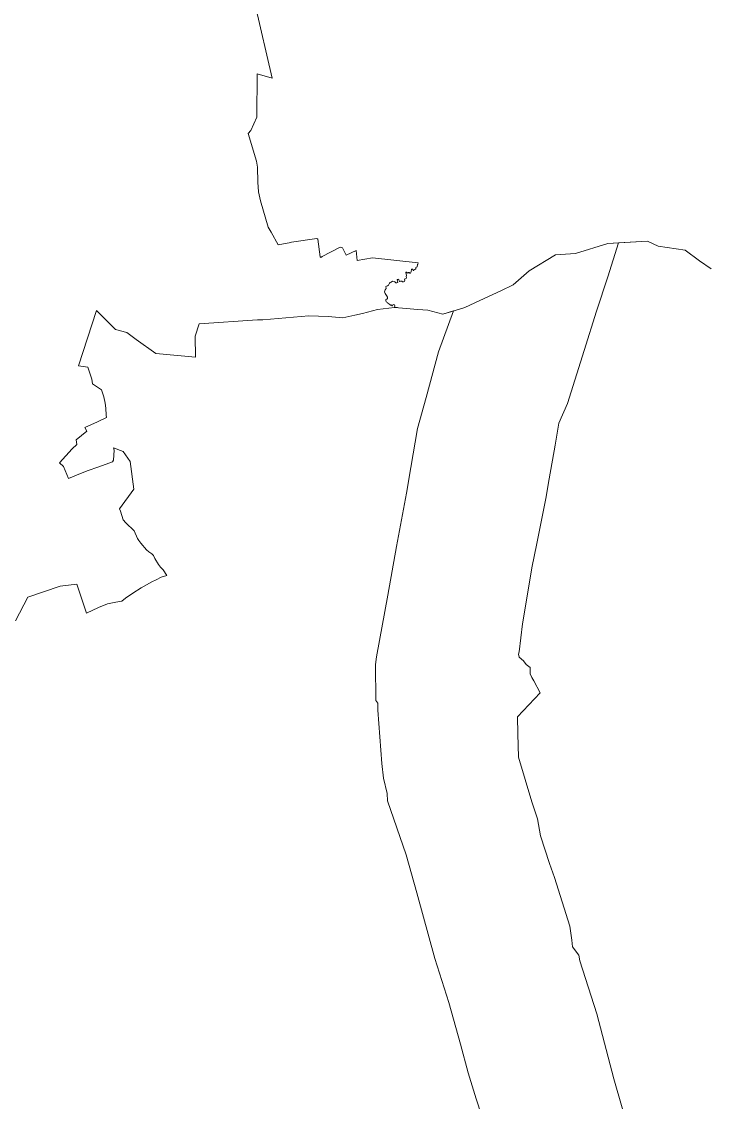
# Model space of a CAD drawing. Extents: x 369010 to 739155, y 6377141 to 6616555.
# Drawn here: x 519229 to 529308, y 6538858 to 6554662 of the extents above; entities that cross this region are included whole.
import ezdxf

# ---------------------------------------------------------------- set-up
doc = ezdxf.new("R2010")
doc.units = 0
doc.header["$LTSCALE"] = 40
doc.layers.add('1', color=7, linetype='Continuous', lineweight=13)

msp = doc.modelspace()

# ---------------------------------------------------------------- linework, layer by layer
at = {"layer": '1'}
for points in [[(522647.4, 6554909.49), (522896.98, 6553836.2), (522675.87, 6553897.93), (522669.08, 6553261.9), (522583.68, 6553068.76), (522543.13, 6553025.4), (522665.61, 6552618.09)], [(525000.04, 6551062.68), (524999.05, 6551063.35), (525018.91, 6551074.1), (525020.07, 6551104.39), (525025.2, 6551111.18), (525031.49, 6551131.04), (524362.02, 6551202.37), (524139.42, 6551166.45), (524125.68, 6551313.42), (523977.06, 6551241.1), (523926.91, 6551348.67), (523894.97, 6551359.6), (523880.74, 6551357.28), (523626.69, 6551225.71), (523608.98, 6551208.49), (523596.4, 6551218.26), (523562.31, 6551475.29), (523548.57, 6551486.54), (523179.5, 6551435.9), (523170.39, 6551430.27), (522981.72, 6551392.53), (522879.77, 6551577.73), (522834.75, 6551653.04), (522725.52, 6552038.66), (522696.39, 6552169.08), (522687.29, 6552313.89), (522682.65, 6552530.87), (522665.61, 6552618.09), (522543.13, 6553025.4), (522583.68, 6553068.76), (522669.08, 6553261.9), (522675.87, 6553897.93), (522896.98, 6553836.2), (522647.4, 6554909.49)], [(522665.61, 6552618.09), (522682.65, 6552530.87), (522687.29, 6552313.89), (522696.39, 6552169.08), (522725.52, 6552038.66), (522834.75, 6551653.04), (522879.77, 6551577.73), (522981.72, 6551392.53), (523170.39, 6551430.27), (523179.5, 6551435.9), (523548.57, 6551486.54), (523562.31, 6551475.29), (523596.4, 6551218.26), (523608.98, 6551208.49), (523626.69, 6551225.71), (523880.74, 6551357.28), (523894.97, 6551359.6), (523926.91, 6551348.67), (523977.06, 6551241.1), (524125.68, 6551313.42), (524139.42, 6551166.45), (524362.02, 6551202.37), (525031.49, 6551131.04), (525025.2, 6551111.18), (525020.07, 6551104.39), (525018.91, 6551074.1), (524999.05, 6551063.35), (525000.04, 6551062.68), (524996.07, 6551042.82), (524992.76, 6551039.35), (524974.55, 6551031.4), (524967.6, 6551017.67), (524959.66, 6551017.67), (524954.03, 6551026.77), (524951.71, 6551040.51), (524936.32, 6551040.01), (524927.72, 6550997.14), (524917.45, 6550979.6), (524909.01, 6550979.6), (524901.07, 6550991.52), (524890.81, 6550990.36), (524879.88, 6550981.26), (524871.44, 6550985.72), (524861.68, 6550995.49), (524854.89, 6550993.83), (524851.42, 6550987.55), (524862.84, 6550945.34), (524856.05, 6550928.79), (524861.18, 6550912.24), (524856.05, 6550901.48), (524848.6, 6550897.01), (524834.87, 6550895.19), (524833.71, 6550884.44), (524837.85, 6550867.89), (524832.72, 6550859.28), (524817.82, 6550854.15), (524803.59, 6550855.31), (524791.01, 6550865.07), (524782.57, 6550862.09), (524772.8, 6550863.25), (524765.36, 6550858.12), (524758.07, 6550859.94), (524754.6, 6550867.89), (524748.31, 6550887.75), (524740.36, 6550891.22), (524729.61, 6550888.9), (524723.81, 6550880.96), (524735.73, 6550850.18), (524733.58, 6550842.23), (524721.5, 6550837.1), (524703.29, 6550837.1), (524690.88, 6550851.34), (524681.61, 6550857.62), (524656.12, 6550861.1), (524634.94, 6550847.36), (524621.37, 6550843.39), (524609.95, 6550835.45), (524599.02, 6550804), (524585.45, 6550794.9), (524567.25, 6550791.59), (524560.3, 6550782.49), (524565.43, 6550756.83), (524549.54, 6550733.99), (524540.44, 6550705.53), (524546.73, 6550682.69), (524568.24, 6550654.22), (524582.64, 6550626.25), (524581.48, 6550606.89), (524571.72, 6550598.45), (524559.14, 6550592.16), (524556.32, 6550580.74), (524564.93, 6550561.37), (524583.63, 6550549.46), (524587.77, 6550540.35), (524617.89, 6550521.98), (524623.52, 6550511.72), (524630.97, 6550512.38), (524636.1, 6550514.7), (524641.23, 6550511.72), (524645.86, 6550501.46)], [(527962.89, 6551423.15), (527809.14, 6551414.21), (527333.48, 6551269.56), (527039.55, 6551246.23), (526653.92, 6551012.04), (526423.71, 6550806.98), (526243.64, 6550720.26), (525933.32, 6550580.24), (525712.2, 6550479.28), (525571.53, 6550434.27), (525551.17, 6550428.14), (525330.39, 6549828.19), (525147.17, 6549158.39), (525020.23, 6548705.24), (524922.42, 6548133.76), (524862.01, 6547761.04), (524712.56, 6546979.04), (524587.77, 6546268.03), (524421.77, 6545365.21), (524407.21, 6545250.02), (524413.49, 6544727.36), (524442.62, 6544685.65), (524440.47, 6544585.68), (524498.73, 6543803.68), (524523.72, 6543588.19), (524577.84, 6543363.27), (524584.13, 6543257.02), (524856.71, 6542466.24), (525014.44, 6541909.32), (525274.78, 6540949.4), (525480.17, 6540305.75), (525650.31, 6539696.86), (525761.03, 6539276.65), (525880.52, 6538896.49), (525957.15, 6538657.99)], [(524645.86, 6550501.46), (524656.62, 6550503.78), (524662.25, 6550514.7), (524673.67, 6550520.82), (524684.59, 6550518.01), (524690.22, 6550500.96), (524684.59, 6550475.31), (524727.79, 6550479.28), (524746.16, 6550472.5), (525025.86, 6550449.66), (525173.32, 6550436.09), (525390.3, 6550378.99), (525571.53, 6550434.27), (525712.2, 6550479.28), (525933.32, 6550580.24), (526243.64, 6550720.26), (526423.71, 6550806.98), (526653.92, 6551012.04), (527039.55, 6551246.23), (527333.48, 6551269.56), (527809.14, 6551414.21), (528389.73, 6551447.98), (528545.47, 6551374.33), (528940.86, 6551318.88), (529149.72, 6551161.82), (529318.04, 6551042.66)], [(527962.89, 6551423.15), (527805.5, 6550924.49), (527639.5, 6550423.34), (527459.76, 6549847.55), (527217.46, 6549073.99), (527089.53, 6548786.34), (527037.73, 6548464.93), (526950.67, 6547970.74), (526898.87, 6547681.93), (526760.84, 6546999.4), (526700.93, 6546692.39), (526556.77, 6545849.14), (526510.43, 6545438.69), (526498.18, 6545405.43), (526508.28, 6545357.93), (526572.99, 6545305.3), (526611.22, 6545253.49), (526668.32, 6545207.32), (526670.97, 6545114.64), (526692.82, 6545060.18), (526725.42, 6545013.84), (526815.12, 6544835.93), (526483.12, 6544486.88), (526491.4, 6544238.95), (526499.51, 6543898.51), (526692.82, 6543240.8), (526779.04, 6542994.03), (526820.75, 6542745.12), (526954.15, 6542338.14), (527027.63, 6542136.56), (527250.9, 6541423.73), (527280.85, 6541219.5), (527291.61, 6541122.02), (527381.48, 6540999.38), (527395.05, 6540917.79), (527644.13, 6540138.76), (527896.53, 6539190.59), (528129.06, 6538371.67)], [(528129.06, 6538371.67), (527896.53, 6539190.59), (527644.13, 6540138.76), (527395.05, 6540917.79), (527381.48, 6540999.38), (527291.61, 6541122.02), (527280.85, 6541219.5), (527250.9, 6541423.73), (527027.63, 6542136.56), (526954.15, 6542338.14), (526820.75, 6542745.12), (526779.04, 6542994.03), (526692.82, 6543240.8), (526499.51, 6543898.51), (526491.4, 6544238.95), (526483.12, 6544486.88), (526815.12, 6544835.93), (526725.42, 6545013.84), (526692.82, 6545060.18), (526670.97, 6545114.64), (526668.32, 6545207.32), (526611.22, 6545253.49), (526572.99, 6545305.3), (526508.28, 6545357.93), (526498.18, 6545405.43), (526510.43, 6545438.69), (526556.77, 6545849.14), (526700.93, 6546692.39), (526760.84, 6546999.4), (526898.87, 6547681.93), (526950.67, 6547970.74), (527037.73, 6548464.93), (527089.53, 6548786.34), (527217.46, 6549073.99), (527459.76, 6549847.55), (527639.5, 6550423.34), (527805.5, 6550924.49), (527962.89, 6551423.15)], [(529318.04, 6551042.66), (529149.72, 6551161.82), (528940.86, 6551318.88), (528545.47, 6551374.33), (528389.73, 6551447.98), (527962.89, 6551423.15)], [(520266.63, 6549359.65), (520259.01, 6549428.17), (520200.09, 6549605.92), (520060.57, 6549624.79), (520323.23, 6550435.59), (520375.2, 6550382.63), (520601.61, 6550157.05), (520769.26, 6550110.04), (520904.31, 6550010.08), (521192.12, 6549805.35), (521773.54, 6549752.89), (521766.75, 6550058.9), (521828.32, 6550237.15), (522679.84, 6550299.21), (522760.77, 6550298.22), (523431.89, 6550356.81), (523712.75, 6550344.23), (523928.57, 6550324.87), (524104.66, 6550364.26), (524215.06, 6550389.25), (524438.49, 6550448), (524684.59, 6550475.31), (524690.22, 6550500.96), (524684.59, 6550518.01), (524673.67, 6550520.82), (524662.25, 6550514.7), (524656.62, 6550503.78), (524645.86, 6550501.46), (524641.23, 6550511.72), (524636.1, 6550514.7), (524630.97, 6550512.38), (524623.52, 6550511.72), (524617.89, 6550521.98), (524587.77, 6550540.35), (524583.63, 6550549.46), (524564.93, 6550561.37), (524556.32, 6550580.74), (524559.14, 6550592.16), (524571.72, 6550598.45), (524581.48, 6550606.89), (524582.64, 6550626.25), (524568.24, 6550654.22), (524546.73, 6550682.69), (524540.44, 6550705.53), (524549.54, 6550733.99), (524565.43, 6550756.83), (524560.3, 6550782.49), (524567.25, 6550791.59), (524585.45, 6550794.9), (524599.02, 6550804), (524609.95, 6550835.45), (524621.37, 6550843.39), (524634.94, 6550847.36), (524656.12, 6550861.1), (524681.61, 6550857.62), (524690.88, 6550851.34), (524703.29, 6550837.1), (524721.5, 6550837.1), (524733.58, 6550842.23), (524735.73, 6550850.18), (524723.81, 6550880.96), (524729.61, 6550888.9), (524740.36, 6550891.22), (524748.31, 6550887.75), (524754.6, 6550867.89), (524758.07, 6550859.94), (524765.36, 6550858.12), (524772.8, 6550863.25), (524782.57, 6550862.09), (524791.01, 6550865.07), (524803.59, 6550855.31), (524817.82, 6550854.15), (524832.72, 6550859.28), (524837.85, 6550867.89), (524833.71, 6550884.44), (524834.87, 6550895.19), (524848.6, 6550897.01), (524856.05, 6550901.48), (524861.18, 6550912.24), (524856.05, 6550928.79), (524862.84, 6550945.34), (524851.42, 6550987.55), (524854.89, 6550993.83), (524861.68, 6550995.49), (524871.44, 6550985.72), (524879.88, 6550981.26), (524890.81, 6550990.36), (524901.07, 6550991.52), (524909.01, 6550979.6), (524917.45, 6550979.6), (524927.72, 6550997.14), (524936.32, 6551040.01), (524951.71, 6551040.51), (524954.03, 6551026.77), (524959.66, 6551017.67), (524967.6, 6551017.67), (524974.55, 6551031.4), (524992.76, 6551039.35), (524996.07, 6551042.82), (525000.04, 6551062.68)], [(524684.59, 6550475.31), (524438.49, 6550448), (524215.06, 6550389.25), (524104.66, 6550364.26), (523928.57, 6550324.87), (523712.75, 6550344.23), (523431.89, 6550356.81), (522760.77, 6550298.22), (522679.84, 6550299.21), (521828.32, 6550237.15), (521766.75, 6550058.9), (521773.54, 6549752.89), (521192.12, 6549805.35), (520904.31, 6550010.08), (520769.26, 6550110.04), (520601.61, 6550157.05), (520375.2, 6550382.63), (520323.23, 6550435.59), (520060.57, 6549624.79), (520200.09, 6549605.92), (520259.01, 6549428.17), (520266.63, 6549359.65), (520398.37, 6549270.94), (520432.13, 6549170.48), (520454.14, 6549074.98), (520460.93, 6549004.81), (520464.24, 6548900.04), (520470.2, 6548867.11), (520337.46, 6548804.55), (520155.9, 6548721.8), (520182.05, 6548666.02), (520027.47, 6548538.42), (520039.39, 6548471.72), (519969.22, 6548406.68), (519785.01, 6548202.11), (519839.96, 6548148.16), (519916.75, 6547973.22), (520031.78, 6548022.21), (520189.67, 6548087.25), (520356.99, 6548147.33), (520558.08, 6548219.16), (520572.31, 6548243.65), (520581.58, 6548387.15), (520572.31, 6548423.56), (520717.62, 6548370.26), (520819.08, 6548223.3), (520873.03, 6547817.81), (520659.37, 6547529.67), (520678.73, 6547495.08), (520716.8, 6547369.13), (520755.69, 6547324.28), (520877.34, 6547211.07), (520925.5, 6547097.87), (520944.03, 6547064.93), (520974.49, 6547026.04), (521058.89, 6546930.71), (521090.17, 6546901.91), (521135.85, 6546869.81), (521157.87, 6546845.31), (521178.06, 6546801.45), (521233.83, 6546713.57), (521262.63, 6546676.33), (521301.36, 6546635.78), (521352.99, 6546553.86), (521270.24, 6546529.36), (521196.59, 6546492.13), (521135.03, 6546462.67), (520979.62, 6546376.44), (520856.98, 6546298.65), (520751.39, 6546221.86), (520695.78, 6546177.01), (520607.07, 6546166.08), (520487.91, 6546142.42), (520352.69, 6546084.99), (520178.74, 6546005.54), (520035.91, 6546427.08), (519793.45, 6546397.46), (519318.79, 6546237.91), (519138.72, 6545889.69)], [(525957.15, 6538657.99), (525880.52, 6538896.49), (525761.03, 6539276.65), (525650.31, 6539696.86), (525480.17, 6540305.75), (525274.78, 6540949.4), (525014.44, 6541909.32), (524856.71, 6542466.24), (524584.13, 6543257.02), (524577.84, 6543363.27), (524523.72, 6543588.19), (524498.73, 6543803.68), (524440.47, 6544585.68), (524442.62, 6544685.65), (524413.49, 6544727.36), (524407.21, 6545250.02), (524421.77, 6545365.21), (524587.77, 6546268.03), (524712.56, 6546979.04), (524862.01, 6547761.04), (524922.42, 6548133.76), (525020.23, 6548705.24), (525147.17, 6549158.39), (525330.39, 6549828.19), (525551.17, 6550428.14), (525390.3, 6550378.99), (525173.32, 6550436.09), (525025.86, 6550449.66), (524746.16, 6550472.5), (524727.79, 6550479.28), (524684.59, 6550475.31)], [(519138.72, 6545889.69), (519318.79, 6546237.91), (519793.45, 6546397.46), (520035.91, 6546427.08), (520178.74, 6546005.54), (520352.69, 6546084.99), (520487.91, 6546142.42), (520607.07, 6546166.08), (520695.78, 6546177.01), (520751.39, 6546221.86), (520856.98, 6546298.65), (520979.62, 6546376.44), (521135.03, 6546462.67), (521196.59, 6546492.13), (521270.24, 6546529.36), (521352.99, 6546553.86), (521301.36, 6546635.78), (521262.63, 6546676.33), (521233.83, 6546713.57), (521178.06, 6546801.45), (521157.87, 6546845.31), (521135.85, 6546869.81), (521090.17, 6546901.91), (521058.89, 6546930.71), (520974.49, 6547026.04), (520944.03, 6547064.93), (520925.5, 6547097.87), (520877.34, 6547211.07), (520755.69, 6547324.28), (520716.8, 6547369.13), (520678.73, 6547495.08), (520659.37, 6547529.67), (520873.03, 6547817.81), (520819.08, 6548223.3), (520717.62, 6548370.26), (520572.31, 6548423.56), (520581.58, 6548387.15), (520572.31, 6548243.65), (520558.08, 6548219.16), (520356.99, 6548147.33), (520189.67, 6548087.25), (520031.78, 6548022.21), (519916.75, 6547973.22), (519839.96, 6548148.16), (519785.01, 6548202.11), (519969.22, 6548406.68), (520039.39, 6548471.72), (520027.47, 6548538.42), (520182.05, 6548666.02), (520155.9, 6548721.8), (520337.46, 6548804.55), (520470.2, 6548867.11), (520464.24, 6548900.04), (520460.93, 6549004.81), (520454.14, 6549074.98), (520432.13, 6549170.48), (520398.37, 6549270.94), (520266.63, 6549359.65)]]:
    msp.add_lwpolyline(points, dxfattribs=at)

doc.saveas('drawing.dxf')
